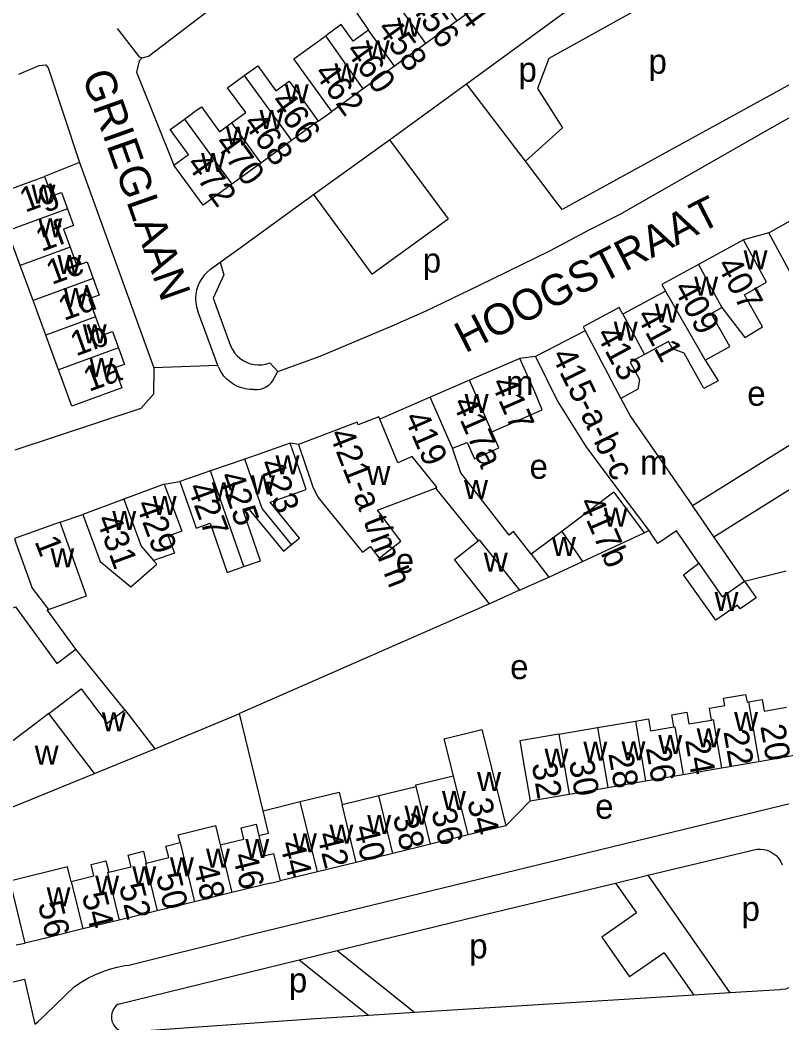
# Model space of a CAD drawing. Extents: x 159045 to 160918, y 380454 to 382516.
# Drawn here: x 159663.2 to 159786.4, y 381266.6 to 381428.8 of the extents above; entities that cross this region are included whole.
import ezdxf

# ---------------------------------------------------------------- set-up
doc = ezdxf.new("R2010")
doc.units = 0
for name, color, linetype in [('BLT_Basislijn', 7, 'Continuous'), ('BLT_Bebouwing', 7, 'Continuous'), ('BLT_Centroide', 7, 'Continuous'), ('BLT_Huisnummer', 7, 'Continuous'), ('BLT_Huisnummer_ tussenligend', 7, 'Continuous'), ('BLT_Huisnummer_reeks', 7, 'Continuous'), ('BLT_Onderverdeling_panden', 7, 'Continuous'), ('BLT_Straatnaam', 7, 'Continuous'), ('BLT_Vlakafsluiter', 7, 'Continuous')]:
    doc.layers.add(name, color=color, linetype=linetype)

msp = doc.modelspace()

# ---------------------------------------------------------------- linework, layer by layer
at = {"layer": 'BLT_Basislijn'}
for p, q in [((159735.38, 381418.49), (159756.26, 381433.73)), ((159728.29, 381413.32), (159735.38, 381418.49)), ((159744.91, 381405.97), (159735.38, 381418.49)), ((159711.43, 381412.45), (159713.64, 381413.99)), ((159722.92, 381409.43), (159728.29, 381413.32)), ((159710.67, 381400.56), (159722.92, 381409.43)), ((159722.92, 381409.43), (159732.44, 381396.64)), ((159672.8, 381405.77), (159667.17, 381403.51)), ((159749.74, 381399.61), (159744.91, 381405.97)), ((159697.84, 381391.28), (159710.67, 381400.56)), ((159710.67, 381400.56), (159720.06, 381387.72)), ((159750.85, 381398.16), (159749.74, 381399.61)), ((159720.06, 381387.72), (159732.44, 381396.64)), ((159784.26, 381394.38), (159780.19, 381393.26)), ((159695.58, 381389.64), (159697.84, 381391.28)), ((159693.98, 381388.49), (159695.58, 381389.64)), ((159695.18, 381372.96), (159691.93, 381381.74)), ((159746.53, 381374.4), (159744.02, 381374.06)), ((159703.61, 381373.35), (159704.88, 381371.98)), ((159704, 381370.41), (159704.88, 381371.98)), ((159708.24, 381360.15), (159706.89, 381360.36)), ((159686.53, 381353.73), (159689.05, 381354.17)), ((159669.71, 381347.58), (159673.34, 381348.87)), ((159764.09, 381345.89), (159764.85, 381346.25)), ((159780.36, 381338.07), (159787.07, 381339.72)), ((159739.12, 381334.4), (159698.69, 381316.68)), ((159680.17, 381317.29), (159672.22, 381327.05)), ((159702.49, 381300.96), (159698.69, 381316.68)), ((159792.06, 381303.15), (159698.72, 381280.47)), ((159741.74, 381298.51), (159745.69, 381302.55)), ((159764.7, 381290.52), (159782.32, 381294.75)), ((159759.47, 381289.26), (159764.7, 381290.52)), ((159764.7, 381290.52), (159777.99, 381271.51)), ((159759.47, 381289.26), (159762.85, 381284.43)), ((159762.85, 381284.43), (159757.26, 381280.52)), ((159680.81, 381276.01), (159698.72, 381280.47)), ((159757.26, 381280.52), (159761.75, 381274.09)), ((159662.57, 381279.26), (159664, 381279.55)), ((159708.33, 381276.84), (159714.46, 381278.34)), ((159714.46, 381278.34), (159727.05, 381268.32)), ((159767.35, 381278), (159761.75, 381274.09)), ((159767.35, 381278), (159772.14, 381271.15)), ((159679.05, 381269.67), (159708.33, 381276.84)), ((159708.33, 381276.84), (159719.61, 381267.86)), ((159672, 381272.54), (159667.38, 381268.06)), ((159772.14, 381271.15), (159727.05, 381268.32)), ((159777.99, 381271.51), (159772.14, 381271.15)), ((159786.04, 381272.02), (159777.99, 381271.51)), ((159727.05, 381268.32), (159719.61, 381267.86))]:
    msp.add_line(p, q, dxfattribs=at)
for points in [[(159682.97, 381422.66), (159683.99, 381422.93), (159760.63, 381481.37)], [(159773.58, 381446.34), (159778.47, 381439.1), (159748.72, 381422.55), (159746.89, 381417.74), (159750.93, 381411.34), (159744.91, 381405.97)], [(159678.93, 381427.41), (159682.47, 381422.86), (159682.97, 381422.66)], [(159663, 381420.06), (159666.28, 381421.41), (159667.36, 381421.55), (159667.73, 381421.05), (159672.8, 381405.77)], [(159682.97, 381422.66), (159682.47, 381422.18), (159682.06, 381420.38), (159688.09, 381405.34)], [(159794.75, 381417.03), (159792.28, 381420.91), (159750.85, 381398.16)], [(159760.32, 381397.45), (159783.98, 381410.99), (159793.38, 381416.28)], [(159672.8, 381405.77), (159684.86, 381372.53)], [(159704.88, 381371.98), (159711.74, 381374.43), (159723.39, 381379.33), (159728.88, 381381.78), (159737.4, 381385.89), (159748.86, 381391.48), (159755.42, 381395), (159760.32, 381397.45)], [(159695.58, 381389.64), (159696.13, 381387.59), (159694.43, 381383.8), (159697.25, 381376.09)], [(159693.98, 381388.49), (159693.45, 381388.05), (159692.98, 381387.55), (159692.57, 381387), (159692.22, 381386.41), (159691.95, 381385.78), (159691.75, 381385.12), (159691.62, 381384.44), (159691.58, 381383.76), (159691.62, 381383.07), (159691.73, 381382.4), (159691.93, 381381.74)], [(159697.25, 381376.09), (159697.53, 381375.52), (159697.88, 381375), (159698.29, 381374.52), (159698.76, 381374.1), (159699.28, 381373.74), (159699.84, 381373.45), (159700.43, 381373.23), (159701.04, 381373.09), (159701.67, 381373.03), (159702.3, 381373.05), (159702.92, 381373.14), (159703.61, 381373.35)], [(159701.06, 381369.04), (159700.37, 381369.05), (159699.68, 381369.15), (159699.01, 381369.32), (159698.36, 381369.56), (159697.75, 381369.88), (159697.17, 381370.27), (159696.65, 381370.72), (159696.18, 381371.23), (159695.77, 381371.79), (159695.43, 381372.39), (159695.18, 381372.96)], [(159684.86, 381372.53), (159684.76, 381368.3), (159682.76, 381365.98), (159662.38, 381359.27)], [(159701.06, 381369.04), (159701.57, 381369.04), (159702.07, 381369.11), (159702.55, 381369.26), (159703.01, 381369.49), (159703.42, 381369.78), (159703.78, 381370.14), (159704, 381370.41)], [(159685, 381310.94), (159698.1, 381316.43), (159698.69, 381316.68)], [(159782.32, 381294.75), (159782.88, 381294.76), (159783.44, 381294.7), (159783.99, 381294.56), (159784.51, 381294.34), (159784.99, 381294.05), (159785.43, 381293.69), (159785.81, 381293.28), (159786.14, 381292.82), (159786.39, 381292.31), (159786.43, 381292.2)], [(159714.46, 381278.34), (159737.45, 381283.97), (159759.47, 381289.26)], [(159790.55, 381277.11), (159790.57, 381276.5), (159790.5, 381275.9), (159790.36, 381275.3), (159790.15, 381274.73), (159789.86, 381274.2), (159789.5, 381273.7), (159789.08, 381273.26), (159788.61, 381272.87), (159788.09, 381272.55), (159787.53, 381272.31), (159786.94, 381272.13), (159786.34, 381272.04), (159786.04, 381272.02)], [(159672, 381272.54), (159673.06, 381273.24), (159674.16, 381273.86), (159675.3, 381274.42), (159676.47, 381274.91), (159677.67, 381275.32), (159678.89, 381275.65), (159680.14, 381275.91), (159680.81, 381276.01)], [(159635.81, 381262.29), (159636.03, 381267.05), (159663.91, 381273.7), (159665.58, 381266.43)], [(159679.05, 381269.67), (159678.71, 381269.39), (159678.42, 381269.05), (159678.2, 381268.66), (159678.05, 381268.24), (159677.98, 381267.81), (159677.99, 381267.36), (159678.07, 381266.93), (159678.24, 381266.51), (159678.47, 381266.14), (159678.77, 381265.81), (159679.12, 381265.54), (159679.52, 381265.33), (159679.94, 381265.21), (159680.38, 381265.15), (159680.62, 381265.16)], [(159665.58, 381266.43), (159666.06, 381266.81), (159666.86, 381267.53), (159667.38, 381268.06)], [(159719.61, 381267.86), (159710.99, 381267.32), (159680.62, 381265.16)]]:
    msp.add_lwpolyline(points, dxfattribs=at)
at = {"layer": 'BLT_Bebouwing'}
for p, q in [((159738.92, 381432.33), (159733.86, 381428.66)), ((159733.86, 381428.66), (159728.81, 381424.99)), ((159728.81, 381424.99), (159723.75, 381421.33)), ((159723.75, 381421.33), (159718.7, 381417.66)), ((159718.7, 381417.66), (159713.64, 381413.99)), ((159711.43, 381412.45), (159707.12, 381409.3)), ((159707.12, 381409.3), (159702.12, 381405.66)), ((159702.12, 381405.66), (159697.47, 381402.26)), ((159784.26, 381394.38), (159789.46, 381397.27)), ((159663.25, 381389.09), (159661.19, 381394.7)), ((159789.69, 381384.31), (159784.26, 381394.38)), ((159780.19, 381393.26), (159772.9, 381389.27)), ((159665.31, 381383.45), (159663.25, 381389.09)), ((159767.55, 381384.93), (159760.65, 381381.21)), ((159667.37, 381377.83), (159665.31, 381383.45)), ((159669.42, 381372.23), (159667.37, 381377.83)), ((159754.59, 381378.56), (159746.53, 381374.4)), ((159744.02, 381374.06), (159735.87, 381370.54)), ((159735.87, 381370.54), (159729.54, 381367.8)), ((159800.53, 381368.15), (159771.94, 381350.23)), ((159729.54, 381367.8), (159721.36, 381364.27)), ((159775.39, 381345.25), (159804.28, 381363.37)), ((159706.89, 381360.36), (159699.55, 381357.81)), ((159699.55, 381357.81), (159694.02, 381355.89)), ((159694.02, 381355.89), (159689.05, 381354.17)), ((159686.53, 381353.73), (159680.01, 381351.32)), ((159759.2, 381352.43), (159764.09, 381345.89)), ((159759.85, 381352.91), (159764.85, 381346.25)), ((159680.01, 381351.32), (159673.34, 381348.87)), ((159766.34, 381344.14), (159765.14, 381345.86)), ((159667.79, 381333.48), (159673.94, 381335.67)), ((159743.97, 381336.59), (159739.12, 381334.4)), ((159667.87, 381316.68), (159653.93, 381306.09)), ((159680.17, 381317.29), (159685, 381310.94)), ((159756.55, 381314.43), (159762.69, 381315.46)), ((159675.24, 381306.98), (159685, 381310.94)), ((159782.65, 381308.93), (159788.95, 381310.02)), ((159770.41, 381306.82), (159776.61, 381307.89)), ((159776.61, 381307.89), (159782.65, 381308.93)), ((159764.35, 381305.77), (159770.41, 381306.82)), ((159721.22, 381303.41), (159727.26, 381304.88)), ((159751.99, 381303.64), (159758.23, 381304.72)), ((159758.23, 381304.72), (159764.35, 381305.77)), ((159715.28, 381301.95), (159721.22, 381303.41)), ((159745.69, 381302.55), (159751.99, 381303.64)), ((159702.49, 381300.96), (159708.51, 381302.43)), ((159741.74, 381298.51), (159735.66, 381297.03)), ((159735.66, 381297.03), (159729.58, 381295.55)), ((159729.58, 381295.55), (159723.5, 381294.06)), ((159723.5, 381294.06), (159717.56, 381292.61)), ((159717.56, 381292.61), (159711.28, 381291.08)), ((159711.28, 381291.08), (159705.26, 381289.61)), ((159703.69, 381289.24), (159697.46, 381287.72)), ((159703.69, 381289.24), (159705.26, 381289.61)), ((159697.46, 381287.72), (159691.4, 381286.24)), ((159691.4, 381286.24), (159685.35, 381284.76)), ((159685.35, 381284.76), (159679.25, 381283.28)), ((159679.25, 381283.28), (159673.35, 381281.84)), ((159667.6, 381280.43), (159664, 381279.55)), ((159673.35, 381281.84), (159667.6, 381280.43))]:
    msp.add_line(p, q, dxfattribs=at)
for points in [[(159722.68, 381433.54), (159717.65, 381429.88), (159719.52, 381427.16)], [(159719.52, 381427.16), (159717.08, 381425.39), (159715.14, 381428.06), (159712.62, 381426.23)], [(159713.64, 381413.99), (159710.71, 381418.03), (159709.41, 381419.82), (159707.47, 381422.49), (159712.62, 381426.23)], [(159699.45, 381419.8), (159701.63, 381421.4), (159704.58, 381417.35), (159706.72, 381418.91), (159708.48, 381416.49), (159711.43, 381412.45)], [(159697.39, 381412.14), (159699.69, 381413.82), (159696.75, 381417.84), (159699.45, 381419.8)], [(159689.81, 381412.76), (159691.54, 381414.03), (159692.53, 381414.75), (159695.46, 381410.73), (159697.39, 381412.14)], [(159688.09, 381405.34), (159690.43, 381407.05), (159687.5, 381411.08), (159689.81, 381412.76)], [(159697.47, 381402.26), (159692.82, 381398.86), (159688.09, 381405.34)], [(159656.81, 381399.57), (159662.48, 381401.79), (159667.17, 381403.51)], [(159667.17, 381403.51), (159668.33, 381400.34), (159669.89, 381400.91), (159670.86, 381398.24)], [(159670.86, 381398.24), (159671.84, 381395.58), (159670.25, 381395), (159671.33, 381392.04)], [(159776.67, 381382.3), (159780.41, 381377.48), (159783.26, 381379.17), (159780.34, 381384.37), (159783.91, 381386.38), (159780.19, 381393.26)], [(159671.33, 381392.04), (159672.41, 381389.09), (159674.05, 381389.69), (159675.03, 381387.01)], [(159772.9, 381389.27), (159766.97, 381386.02), (159767.55, 381384.93)], [(159675.03, 381387.01), (159676.01, 381384.33), (159674.35, 381383.72), (159675.42, 381380.78)], [(159760.65, 381381.21), (159760.06, 381382.3), (159754.26, 381379.17), (159754.59, 381378.56)], [(159774, 381373.8), (159777.96, 381376.03), (159774.96, 381381.34), (159776.67, 381382.3)], [(159675.42, 381380.78), (159676.5, 381377.84), (159678.14, 381378.44), (159679.12, 381375.78)], [(159774, 381373.8), (159776.09, 381370.48), (159773.74, 381369.19), (159770.59, 381374.94), (159768.69, 381375.62), (159768.04, 381376.82), (159764.15, 381374.73)], [(159679.12, 381375.78), (159680.09, 381373.12), (159678.47, 381372.53), (159679.64, 381369.34), (159671.56, 381366.38), (159669.84, 381371.08), (159669.42, 381372.23)], [(159746.53, 381374.4), (159750.11, 381367.15), (159754.66, 381359.84), (159759.85, 381352.91)], [(159764.15, 381374.73), (159761.87, 381373.48), (159763.38, 381370.68), (159763.11, 381369.09), (159760.36, 381367.6)], [(159739.47, 381362.21), (159747.64, 381365.78), (159746.44, 381368.69), (159744.02, 381374.06)], [(159760.36, 381367.6), (159761.93, 381364.7), (159771.94, 381350.23)], [(159721.36, 381364.27), (159721.23, 381364.61), (159717.86, 381363.32), (159717.7, 381363.76), (159708.24, 381360.15)], [(159733.15, 381359.55), (159735.52, 381360.48), (159736.66, 381357.87), (159740.61, 381359.6), (159739.47, 381362.21)], [(159707.1, 381343.97), (159708.4, 381345.04), (159703.65, 381350.83), (159709.49, 381352.86), (159708.76, 381354.97), (159706.89, 381360.36)], [(159708.24, 381360.15), (159710.57, 381353.17), (159711.38, 381351.6), (159718.6, 381342.75), (159719.81, 381343.68), (159721.29, 381341.79), (159724.78, 381344.51), (159720.99, 381349.52), (159730.38, 381353.12)], [(159745.82, 381342.42), (159743.01, 381346.07), (159742.27, 381345.51), (159734.45, 381355.6), (159733.15, 381359.55)], [(159686.53, 381353.73), (159688.42, 381348.62), (159689.35, 381346.14), (159687.14, 381345.33), (159688.16, 381342.58), (159684.78, 381341.43)], [(159689.05, 381354.17), (159690.69, 381349.44), (159691.66, 381346.63), (159693.94, 381347.42), (159696.7, 381339.48), (159699.39, 381340.42)], [(159730.38, 381353.12), (159737.27, 381344.61)], [(159759.2, 381352.43), (159750.78, 381346.12)], [(159673.34, 381348.87), (159676.15, 381341.27), (159680.46, 381337.69), (159681.12, 381337.14), (159685.33, 381340.82), (159684.78, 381341.43)], [(159699.39, 381340.42), (159702.08, 381341.35), (159699.31, 381349.33), (159700.27, 381349.66), (159705.8, 381342.91), (159707.1, 381343.97)], [(159669.71, 381347.58), (159662.31, 381344.94), (159662.54, 381344.28)], [(159673.94, 381335.67), (159669.71, 381347.58)], [(159750.78, 381346.12), (159745.82, 381342.42)], [(159754.15, 381341.27), (159764.09, 381345.89)], [(159764.85, 381346.25), (159765.14, 381345.86)], [(159772.97, 381340.97), (159769.34, 381346.21), (159766.34, 381344.14)], [(159780.36, 381338.07), (159775.39, 381345.25)], [(159739.12, 381334.4), (159733.44, 381341.59), (159737.27, 381344.61)], [(159656.1, 381342.15), (159659.21, 381332.75), (159662.46, 381333.91), (159669.14, 381324.73), (159672.22, 381327.05)], [(159748.71, 381338.74), (159754.15, 381341.27)], [(159779.21, 381334.18), (159775.71, 381331.76), (159770.46, 381339.11), (159772.97, 381340.96)], [(159743.97, 381336.59), (159748.71, 381338.74)], [(159780.36, 381338.07), (159782.23, 381335.38), (159779.63, 381333.57), (159779.21, 381334.18)], [(159672.22, 381327.05), (159667.59, 381333.41), (159667.79, 381333.48)], [(159667.87, 381316.68), (159673.07, 381320.64), (159677.28, 381315.1), (159680.17, 381317.29)], [(159774.98, 381315.62), (159774.65, 381317.51), (159777.15, 381317.95), (159776.94, 381319.13), (159780.52, 381319.75), (159780.74, 381318.51), (159780.99, 381318.55)], [(159780.99, 381318.55), (159783.21, 381318.93), (159783.53, 381317.05), (159787.15, 381317.68)], [(159768.91, 381314.52), (159768.57, 381316.48), (159771.02, 381316.9), (159771.35, 381314.99), (159774.98, 381315.62)], [(159750.32, 381313.32), (159756.55, 381314.43)], [(159762.69, 381315.46), (159764.82, 381315.83), (159765.15, 381313.87), (159768.91, 381314.52)], [(159733.26, 381306.61), (159731.77, 381312.57), (159737.88, 381314.1), (159739.81, 381306.39), (159740.55, 381303.37), (159741.74, 381298.51)], [(159750.32, 381313.32), (159744.01, 381312.26), (159744.84, 381307.48), (159745.69, 381302.55)], [(159653.93, 381306.09), (159658.44, 381300.15), (159675.24, 381306.98)], [(159727.26, 381304.88), (159727.2, 381305.12), (159733.26, 381306.61)], [(159708.51, 381302.43), (159714.58, 381303.91), (159714.79, 381303.96), (159715.28, 381301.95)], [(159701.81, 381296.94), (159703.38, 381297.33), (159702.49, 381300.96)], [(159689.07, 381295.81), (159688.77, 381297.03), (159694.8, 381298.55), (159695.58, 381295.43)], [(159695.58, 381295.43), (159699.39, 381296.35), (159698.94, 381298.18), (159701.36, 381298.77), (159701.81, 381296.94)], [(159683.61, 381292.5), (159687.24, 381293.38), (159686.79, 381295.25), (159689.07, 381295.81)], [(159677.54, 381291.02), (159681.16, 381291.91), (159680.7, 381293.79), (159683.15, 381294.39), (159683.61, 381292.5)], [(159671.48, 381289.52), (159671.01, 381291.42), (159670.9, 381291.88), (159661.55, 381289.59), (159662.81, 381284.43), (159664, 381279.55)], [(159671.48, 381289.52), (159675.13, 381290.41), (159674.68, 381292.26), (159677.1, 381292.85), (159677.54, 381291.02)]]:
    msp.add_lwpolyline(points, dxfattribs=at)
at = {"layer": 'BLT_Onderverdeling_panden'}
for p, q in [((159728.81, 381424.99), (159722.68, 381433.53)), ((159723.75, 381421.33), (159719.52, 381427.16)), ((159718.7, 381417.66), (159712.62, 381426.23)), ((159699.45, 381419.8), (159707.12, 381409.3)), ((159689.81, 381412.76), (159697.47, 381402.26)), ((159697.39, 381412.14), (159702.12, 381405.66)), ((159670.86, 381398.24), (159661.19, 381394.7)), ((159671.33, 381392.04), (159663.25, 381389.09)), ((159772.9, 381389.27), (159776.67, 381382.3)), ((159675.03, 381387.01), (159665.31, 381383.45)), ((159767.55, 381384.93), (159774, 381373.8)), ((159760.65, 381381.21), (159764.15, 381374.73)), ((159675.42, 381380.78), (159667.37, 381377.83)), ((159754.59, 381378.56), (159760.36, 381367.6)), ((159679.12, 381375.78), (159669.42, 381372.23)), ((159739.47, 381362.21), (159735.87, 381370.54)), ((159733.15, 381359.55), (159729.54, 381367.8)), ((159699.39, 381340.42), (159694.02, 381355.89)), ((159759.85, 381352.91), (159764.85, 381346.25)), ((159750.78, 381346.12), (159754.15, 381341.27)), ((159745.82, 381342.42), (159748.71, 381338.74)), ((159772.97, 381340.96), (159776.71, 381335.56)), ((159776.71, 381335.56), (159780.36, 381338.07)), ((159780.99, 381318.55), (159782.65, 381308.93)), ((159675.24, 381306.98), (159667.87, 381316.68)), ((159756.55, 381314.43), (159758.23, 381304.72)), ((159762.69, 381315.46), (159764.35, 381305.77)), ((159750.32, 381313.32), (159751.99, 381303.64)), ((159735.66, 381297.03), (159733.26, 381306.61)), ((159729.58, 381295.55), (159727.26, 381304.88)), ((159723.5, 381294.06), (159721.22, 381303.41)), ((159711.28, 381291.08), (159708.51, 381302.43)), ((159717.56, 381292.61), (159715.28, 381301.95)), ((159689.07, 381295.81), (159691.4, 381286.24)), ((159695.58, 381295.43), (159697.46, 381287.72)), ((159671.48, 381289.52), (159673.35, 381281.84))]:
    msp.add_line(p, q, dxfattribs=at)
for points in [[(159733.86, 381428.66), (159729.63, 381434.5), (159727.69, 381437.17)], [(159724.31, 381357.2), (159721.36, 381364.27)], [(159726.63, 381358.22), (159724.31, 381357.2)], [(159730.38, 381353.12), (159730.59, 381353.29), (159726.63, 381358.22)], [(159707.1, 381343.97), (159702.33, 381349.79), (159699.55, 381357.81)], [(159680.01, 381351.32), (159682.81, 381343.73), (159684.78, 381341.43)], [(159775.39, 381345.25), (159772.61, 381349.27), (159771.94, 381350.23)], [(159662.54, 381344.28), (159665.16, 381336.91), (159667.79, 381333.48)], [(159737.27, 381344.61), (159737.43, 381344.74), (159743.97, 381336.59)], [(159768.91, 381314.52), (159769.09, 381314.54), (159770.41, 381306.82)], [(159774.98, 381315.62), (159775.29, 381315.69), (159776.61, 381307.89)], [(159701.81, 381296.94), (159702.6, 381293.68), (159704.18, 381294.06), (159705.26, 381289.61)], [(159683.61, 381292.5), (159683.47, 381292.45), (159685.35, 381284.76)], [(159677.54, 381291.02), (159677.37, 381290.98), (159679.25, 381283.28)]]:
    msp.add_lwpolyline(points, dxfattribs=at)
at = {"layer": 'BLT_Vlakafsluiter'}
msp.add_line((159695.18, 381372.96), (159684.86, 381372.53), dxfattribs=at)

# ---------------------------------------------------------------- texts
at = {"layer": 'BLT_Centroide'}
for s, p in [('w', (159724.16, 381426.08)), ('w', (159719.11, 381422.42)), ('p', (159764.82, 381420.11)), ('w', (159714.05, 381418.73)), ('p', (159743.79, 381418.8)), ('w', (159706.01, 381415.34)), ('w', (159701.94, 381411.16)), ('w', (159696.48, 381408.5)), ('w', (159692.48, 381404.2)), ('w', (159665.06, 381399.09)), ('w', (159666.16, 381393.66)), ('w', (159669.25, 381387.75)), ('p', (159728.31, 381387.96)), ('w', (159780.19, 381388.47)), ('w', (159772.2, 381384.25)), ('w', (159670.26, 381382.41)), ('w', (159765.86, 381379.84)), ('w', (159673.35, 381376.5)), ('w', (159759.2, 381376.95)), ('w', (159674.42, 381371.09)), ('m', (159741.77, 381368.14)), ('e', (159780.78, 381366.43)), ('w', (159735.09, 381365.23)), ('w', (159704.52, 381355.33)), ('m', (159763.44, 381355.31)), ('w', (159719.23, 381353.64)), ('e', (159745.58, 381354.62)), ('w', (159700.56, 381352.11)), ('w', (159694.22, 381350.97)), ('w', (159735, 381351.33)), ('w', (159684.66, 381348.78)), ('w', (159678.12, 381346.36)), ('w', (159757.57, 381346.88)), ('w', (159749.2, 381342.12)), ('w', (159668.12, 381340.33)), ('e', (159723.94, 381339.41)), ('w', (159738.19, 381339.58)), ('w', (159775.5, 381333.27)), ('e', (159742.44, 381322.23)), ('w', (159676.43, 381313.81)), ('w', (159778.66, 381313.84)), ('w', (159766.39, 381310.11)), ('w', (159772.59, 381311.2)), ('w', (159665.58, 381308.41)), ('w', (159754.28, 381309.03)), ('w', (159760.45, 381309.09)), ('w', (159748, 381307.94)), ('w', (159737.11, 381304.12)), ('w', (159731.42, 381301.08)), ('w', (159725.36, 381298.7)), ('e', (159756.19, 381299.66)), ('w', (159719.34, 381297.19)), ('w', (159713.23, 381295.64)), ('w', (159707.33, 381294.22)), ('w', (159699.62, 381293.3)), ('w', (159687.44, 381290.34)), ('w', (159693.27, 381291.75)), ('w', (159681.36, 381288.88)), ('w', (159675.36, 381287.38)), ('w', (159667.5, 381285.5)), ('p', (159779.86, 381283.14)), ('p', (159735.83, 381277.09)), ('p', (159706.67, 381271.58))]:
    msp.add_text(s, height=4, dxfattribs=at).set_placement(p)
at = {"layer": 'BLT_Huisnummer'}
for s, rotation, p in [('456', 305.9719, (159726.08, 381431.12)), ('460', 305.9719, (159715.73, 381423.78)), ('468', 306.1334, (159699.15, 381412.09)), ('472', 306.1298, (159689.97, 381405.46)), ('1g', 20.0949, (159664.03, 381397.62)), ('1f', 20.1034, (159666.64, 381391.27)), ('407', 298.3562, (159775.76, 381389.21)), ('1d', 20.0975, (159670.3, 381380.12)), ('411', 298.3603, (159762.77, 381381)), ('1a', 20.1026, (159674.35, 381368.65)), ('417', 293.6334, (159739.28, 381370.13)), ('417a', 293.6334, (159733.05, 381366.94)), ('419', 293.6306, (159725.23, 381364.53)), ('423', 289.125, (159701.8, 381357.13)), ('427', 290.2715, (159690.22, 381353.25)), ('417b', 293.6334, (159753.46, 381350.79)), ('431', 290.2798, (159675.46, 381348.1)), ('1', 291.1829, (159665.51, 381344.52)), ('20', 279.7955, (159782.88, 381314.63)), ('24', 279.8023, (159770.72, 381312.39)), ('28', 279.7992, (159758.31, 381310.2)), ('32', 279.7976, (159745.92, 381308.5)), ('34', 283.7123, (159735.46, 381302.49)), ('38', 283.714, (159723.44, 381300.05)), ('42', 283.7082, (159711.17, 381297.11)), ('46', 283.7052, (159697.53, 381293.73)), ('50', 283.7049, (159685.15, 381290.46)), ('56', 283.7083, (159666.06, 381285.89))]:
    msp.add_text(s, height=4, rotation=rotation, dxfattribs=at).set_placement(p)
at = {"layer": 'BLT_Huisnummer_ tussenligend'}
for s, rotation, p in [('454', 305.9719, (159730.62, 381434.34)), ('458', 305.9719, (159720.81, 381427.35)), ('462', 305.9719, (159710.61, 381420.18)), ('466', 305.9719, (159703.6, 381415.58)), ('470', 306.1334, (159694.54, 381408.86)), ('1e', 20.0986, (159668.33, 381385.94)), ('409', 298.3562, (159768.77, 381385.44)), ('1b', 20.112, (159672.24, 381374.39)), ('413', 298.3603, (159756.24, 381377.99)), ('425', 289.125, (159695.32, 381355.08)), ('429', 290.2715, (159681.87, 381350.51)), ('22', 279.7955, (159776.92, 381313.76)), ('26', 279.8023, (159764.37, 381311.12)), ('30', 279.7992, (159751.95, 381308.93)), ('36', 283.7123, (159729.65, 381300.85)), ('40', 283.714, (159717.09, 381298.24)), ('44', 283.7082, (159705.17, 381295.67)), ('48', 283.7052, (159691.18, 381291.91)), ('52', 283.7049, (159679.17, 381288.81)), ('54', 283.7049, (159673.17, 381287.37))]:
    msp.add_text(s, height=4, rotation=rotation, dxfattribs=at).set_placement(p)
at = {"layer": 'BLT_Huisnummer_reeks'}
for s, rotation, p in [('415-a-b-c', 296.2605, (159749.02, 381374.6)), ('421-a t/m h', 291.4736, (159713.12, 381361.9))]:
    msp.add_text(s, height=4, rotation=rotation, dxfattribs=at).set_placement(p)
at = {"layer": 'BLT_Straatnaam'}
for s, rotation, p in [('GRIEGLAAN', 289.4962, (159673.17, 381419.78)), ('HOOGSTRAAT', 27.0219, (159735.16, 381374.87))]:
    msp.add_text(s, height=5, rotation=rotation, dxfattribs=at).set_placement(p)

doc.saveas('drawing.dxf')
